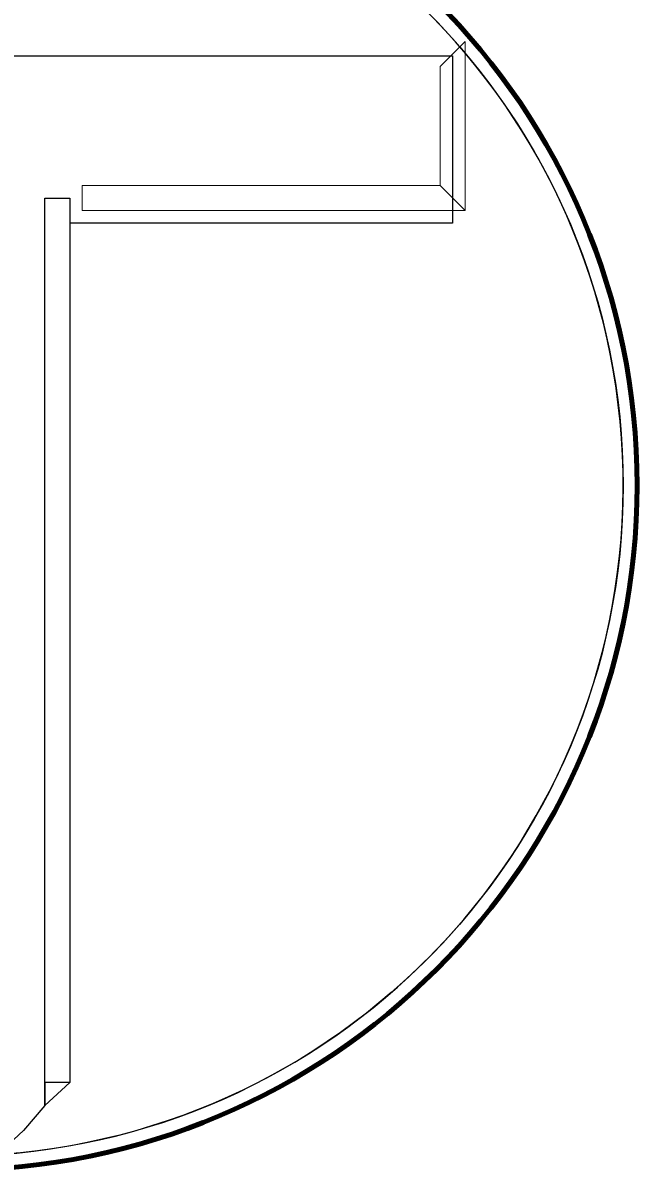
# Model space of a CAD drawing. Extents: x 553962 to 842807, y 8883888 to 9032388.
# Drawn here: x 809564 to 810426, y 8898780 to 8900391 of the extents above; entities that cross this region are included whole.
import ezdxf

# ---------------------------------------------------------------- set-up
doc = ezdxf.new("R2010")
doc.units = 0
doc.header["$LTSCALE"] = 20
doc.layers.add('4', color=7, linetype='Continuous', lineweight=25)

msp = doc.modelspace()

# ---------------------------------------------------------------- linework, layer by layer
at = {"layer": '4', "lineweight": 13}
for points in [[(810149.76, 8900330.31), (810184.76, 8900365.31), (810184.76, 8900127.81), (810149.76, 8900162.81)], [(810149.76, 8900330.31), (810184.76, 8900365.31), (810184.76, 8900127.81), (810149.76, 8900162.81)], [(810149.76, 8900162.81), (810184.76, 8900127.81), (809647.26, 8900127.81), (809647.26, 8900162.81)], [(810149.76, 8900162.81), (810184.76, 8900127.81), (809647.26, 8900127.81), (809647.26, 8900162.81)]]:
    msp.add_lwpolyline(points, close=True, dxfattribs=at)
msp.add_lwpolyline([(808757.26, 8900345.31), (810167.26, 8900345.31), (810167.26, 8900110.31), (809629.76, 8900110.31), (809629.76, 8900110.31), (809629.76, 8900110.31), (809629.76, 8900110.31), (809629.76, 8900110.31), (809629.76, 8900110.31), (809629.76, 8900110.31), (809629.76, 8900110.31), (809629.76, 8900110.31), (809629.76, 8900077.81), (809629.76, 8900077.81), (809629.76, 8900077.81), (809629.76, 8900042.81), (809629.76, 8900042.81), (809629.76, 8900042.81), (809629.76, 8900010.31), (809629.76, 8900010.31), (809629.76, 8899975.31), (809629.76, 8899975.31), (809629.76, 8899975.31), (809629.76, 8899945.31), (809629.76, 8899945.31), (809629.76, 8899907.81), (809629.76, 8899907.81), (809629.76, 8899875.31), (809629.76, 8899842.81), (809629.76, 8899842.81), (809629.76, 8899810.31), (809629.76, 8899810.31), (809629.76, 8899775.31), (809629.76, 8899775.31), (809629.76, 8899742.81), (809629.76, 8899705.31), (809629.76, 8899705.31), (809629.76, 8899675.31), (809629.76, 8899640.31), (809629.76, 8899640.31), (809629.76, 8899607.81), (809629.76, 8899607.81), (809629.76, 8899572.81), (809629.76, 8899540.31), (809629.76, 8899540.31), (809629.76, 8899505.31), (809629.76, 8899475.31), (809629.76, 8899475.31), (809629.76, 8899437.81), (809629.76, 8899405.31), (809629.76, 8899405.31), (809629.76, 8899372.81), (809629.76, 8899340.31), (809629.76, 8899340.31), (809629.76, 8899305.31), (809629.76, 8899305.31), (809629.76, 8899272.81), (809629.76, 8899235.31), (809629.76, 8899235.31), (809629.76, 8899205.31), (809629.76, 8899205.31), (809629.76, 8899170.31), (809629.76, 8899170.31), (809629.76, 8899137.81), (809629.76, 8899137.81), (809629.76, 8899102.81), (809629.76, 8899102.81), (809629.76, 8899070.31), (809629.76, 8899070.31), (809629.76, 8899035.31), (809629.76, 8899035.31), (809629.76, 8899005.31), (809629.76, 8899005.31), (809629.76, 8899005.31), (809629.76, 8898967.81), (809629.76, 8898967.81), (809629.76, 8898967.81), (809629.76, 8898967.81), (809629.76, 8898935.31), (809629.76, 8898935.31), (809629.76, 8898935.31), (809629.76, 8898935.31), (809629.76, 8898935.31), (809629.76, 8898935.31), (809629.76, 8898935.31), (809629.76, 8898935.31), (809629.76, 8898935.31), (809629.76, 8898902.81), (809594.76, 8898902.81), (809594.76, 8898870.31), (809594.76, 8898870.31), (809564.76, 8898835.31), (809564.76, 8898835.31), (809529.76, 8898802.81)], dxfattribs=at)
msp.add_lwpolyline([(808757.26, 8900345.31), (810167.26, 8900345.31), (810167.26, 8900110.31), (809629.76, 8900110.31), (809629.76, 8900110.31), (809629.76, 8900110.31), (809629.76, 8900110.31), (809629.76, 8900110.31), (809629.76, 8900110.31), (809629.76, 8900110.31), (809629.76, 8900110.31), (809629.76, 8900110.31), (809629.76, 8900077.81), (809629.76, 8900077.81), (809629.76, 8900077.81), (809629.76, 8900042.81), (809629.76, 8900042.81), (809629.76, 8900042.81), (809629.76, 8900010.31), (809629.76, 8900010.31), (809629.76, 8899975.31), (809629.76, 8899975.31), (809629.76, 8899975.31), (809629.76, 8899945.31), (809629.76, 8899945.31), (809629.76, 8899907.81), (809629.76, 8899907.81), (809629.76, 8899875.31), (809629.76, 8899842.81), (809629.76, 8899842.81), (809629.76, 8899810.31), (809629.76, 8899810.31), (809629.76, 8899775.31), (809629.76, 8899775.31), (809629.76, 8899742.81), (809629.76, 8899705.31), (809629.76, 8899705.31), (809629.76, 8899675.31), (809629.76, 8899640.31), (809629.76, 8899640.31), (809629.76, 8899607.81), (809629.76, 8899607.81), (809629.76, 8899572.81), (809629.76, 8899540.31), (809629.76, 8899540.31), (809629.76, 8899505.31), (809629.76, 8899475.31), (809629.76, 8899475.31), (809629.76, 8899437.81), (809629.76, 8899405.31), (809629.76, 8899405.31), (809629.76, 8899372.81), (809629.76, 8899340.31), (809629.76, 8899340.31), (809629.76, 8899305.31), (809629.76, 8899305.31), (809629.76, 8899272.81), (809629.76, 8899235.31), (809629.76, 8899235.31), (809629.76, 8899205.31), (809629.76, 8899205.31), (809629.76, 8899170.31), (809629.76, 8899170.31), (809629.76, 8899137.81), (809629.76, 8899137.81), (809629.76, 8899102.81), (809629.76, 8899102.81), (809629.76, 8899070.31), (809629.76, 8899070.31), (809629.76, 8899035.31), (809629.76, 8899035.31), (809629.76, 8899005.31), (809629.76, 8899005.31), (809629.76, 8899005.31), (809629.76, 8898967.81), (809629.76, 8898967.81), (809629.76, 8898967.81), (809629.76, 8898967.81), (809629.76, 8898935.31), (809629.76, 8898935.31), (809629.76, 8898935.31), (809629.76, 8898935.31), (809629.76, 8898935.31), (809629.76, 8898935.31), (809629.76, 8898935.31), (809629.76, 8898935.31), (809629.76, 8898935.31), (809629.76, 8898902.81), (809594.76, 8898902.81), (809594.76, 8898870.31), (809594.76, 8898870.31), (809564.76, 8898835.31), (809564.76, 8898835.31), (809529.76, 8898802.81)], dxfattribs=at)
at = {"layer": '4'}
msp.add_lwpolyline([(808757.26, 8900345.31), (810167.26, 8900345.31), (810167.26, 8900110.31), (809629.76, 8900110.31), (809629.76, 8900110.31), (809629.76, 8900110.31), (809629.76, 8900110.31), (809629.76, 8900110.31), (809629.76, 8900110.31), (809629.76, 8900110.31), (809629.76, 8900110.31), (809629.76, 8900110.31), (809629.76, 8900077.81), (809629.76, 8900077.81), (809629.76, 8900077.81), (809629.76, 8900042.81), (809629.76, 8900042.81), (809629.76, 8900042.81), (809629.76, 8900010.31), (809629.76, 8900010.31), (809629.76, 8899975.31), (809629.76, 8899975.31), (809629.76, 8899975.31), (809629.76, 8899945.31), (809629.76, 8899945.31), (809629.76, 8899907.81), (809629.76, 8899907.81), (809629.76, 8899875.31), (809629.76, 8899842.81), (809629.76, 8899842.81), (809629.76, 8899810.31), (809629.76, 8899810.31), (809629.76, 8899775.31), (809629.76, 8899775.31), (809629.76, 8899742.81), (809629.76, 8899705.31), (809629.76, 8899705.31), (809629.76, 8899675.31), (809629.76, 8899640.31), (809629.76, 8899640.31), (809629.76, 8899607.81), (809629.76, 8899607.81), (809629.76, 8899572.81), (809629.76, 8899540.31), (809629.76, 8899540.31), (809629.76, 8899505.31), (809629.76, 8899475.31), (809629.76, 8899475.31), (809629.76, 8899437.81), (809629.76, 8899405.31), (809629.76, 8899405.31), (809629.76, 8899372.81), (809629.76, 8899340.31), (809629.76, 8899340.31), (809629.76, 8899305.31), (809629.76, 8899305.31), (809629.76, 8899272.81), (809629.76, 8899235.31), (809629.76, 8899235.31), (809629.76, 8899205.31), (809629.76, 8899205.31), (809629.76, 8899170.31), (809629.76, 8899170.31), (809629.76, 8899137.81), (809629.76, 8899137.81), (809629.76, 8899102.81), (809629.76, 8899102.81), (809629.76, 8899070.31), (809629.76, 8899070.31), (809629.76, 8899035.31), (809629.76, 8899035.31), (809629.76, 8899005.31), (809629.76, 8899005.31), (809629.76, 8899005.31), (809629.76, 8898967.81), (809629.76, 8898967.81), (809629.76, 8898967.81), (809629.76, 8898967.81), (809629.76, 8898935.31), (809629.76, 8898935.31), (809629.76, 8898935.31), (809629.76, 8898935.31), (809629.76, 8898935.31), (809629.76, 8898935.31), (809629.76, 8898935.31), (809629.76, 8898935.31), (809629.76, 8898935.31), (809629.76, 8898902.81), (809594.76, 8898902.81), (809594.76, 8898870.31), (809594.76, 8898870.31), (809564.76, 8898835.31), (809564.76, 8898835.31), (809529.76, 8898802.81)], dxfattribs=at)
msp.add_lwpolyline([(808757.26, 8900345.31), (810167.26, 8900345.31), (810167.26, 8900110.31), (809629.76, 8900110.31), (809629.76, 8900110.31), (809629.76, 8900110.31), (809629.76, 8900110.31), (809629.76, 8900110.31), (809629.76, 8900110.31), (809629.76, 8900110.31), (809629.76, 8900110.31), (809629.76, 8900110.31), (809629.76, 8900077.81), (809629.76, 8900077.81), (809629.76, 8900077.81), (809629.76, 8900042.81), (809629.76, 8900042.81), (809629.76, 8900042.81), (809629.76, 8900010.31), (809629.76, 8900010.31), (809629.76, 8899975.31), (809629.76, 8899975.31), (809629.76, 8899975.31), (809629.76, 8899945.31), (809629.76, 8899945.31), (809629.76, 8899907.81), (809629.76, 8899907.81), (809629.76, 8899875.31), (809629.76, 8899842.81), (809629.76, 8899842.81), (809629.76, 8899810.31), (809629.76, 8899810.31), (809629.76, 8899775.31), (809629.76, 8899775.31), (809629.76, 8899742.81), (809629.76, 8899705.31), (809629.76, 8899705.31), (809629.76, 8899675.31), (809629.76, 8899640.31), (809629.76, 8899640.31), (809629.76, 8899607.81), (809629.76, 8899607.81), (809629.76, 8899572.81), (809629.76, 8899540.31), (809629.76, 8899540.31), (809629.76, 8899505.31), (809629.76, 8899475.31), (809629.76, 8899475.31), (809629.76, 8899437.81), (809629.76, 8899405.31), (809629.76, 8899405.31), (809629.76, 8899372.81), (809629.76, 8899340.31), (809629.76, 8899340.31), (809629.76, 8899305.31), (809629.76, 8899305.31), (809629.76, 8899272.81), (809629.76, 8899235.31), (809629.76, 8899235.31), (809629.76, 8899205.31), (809629.76, 8899205.31), (809629.76, 8899170.31), (809629.76, 8899170.31), (809629.76, 8899137.81), (809629.76, 8899137.81), (809629.76, 8899102.81), (809629.76, 8899102.81), (809629.76, 8899070.31), (809629.76, 8899070.31), (809629.76, 8899035.31), (809629.76, 8899035.31), (809629.76, 8899005.31), (809629.76, 8899005.31), (809629.76, 8899005.31), (809629.76, 8898967.81), (809629.76, 8898967.81), (809629.76, 8898967.81), (809629.76, 8898967.81), (809629.76, 8898935.31), (809629.76, 8898935.31), (809629.76, 8898935.31), (809629.76, 8898935.31), (809629.76, 8898935.31), (809629.76, 8898935.31), (809629.76, 8898935.31), (809629.76, 8898935.31), (809629.76, 8898935.31), (809629.76, 8898902.81), (809594.76, 8898902.81), (809594.76, 8898870.31), (809594.76, 8898870.31), (809564.76, 8898835.31), (809564.76, 8898835.31), (809529.76, 8898802.81)], dxfattribs=at)
msp.add_lwpolyline([(809594.76, 8900145.31), (809629.76, 8900145.31), (809629.76, 8900110.31), (809629.76, 8898902.81), (809594.76, 8898870.31)], close=True, dxfattribs=at)
at = {"layer": '4', "lineweight": 106}
msp.add_circle((809464.37, 8899741.68), 961.97, dxfattribs=at)
at = {"layer": '4'}
msp.add_circle((809464.37, 8899741.68), 942.44, dxfattribs=at)
msp.add_arc((809464.37, 8899741.68), 942.44, 274.09767, 267.9951, dxfattribs=at)

doc.saveas('drawing.dxf')
